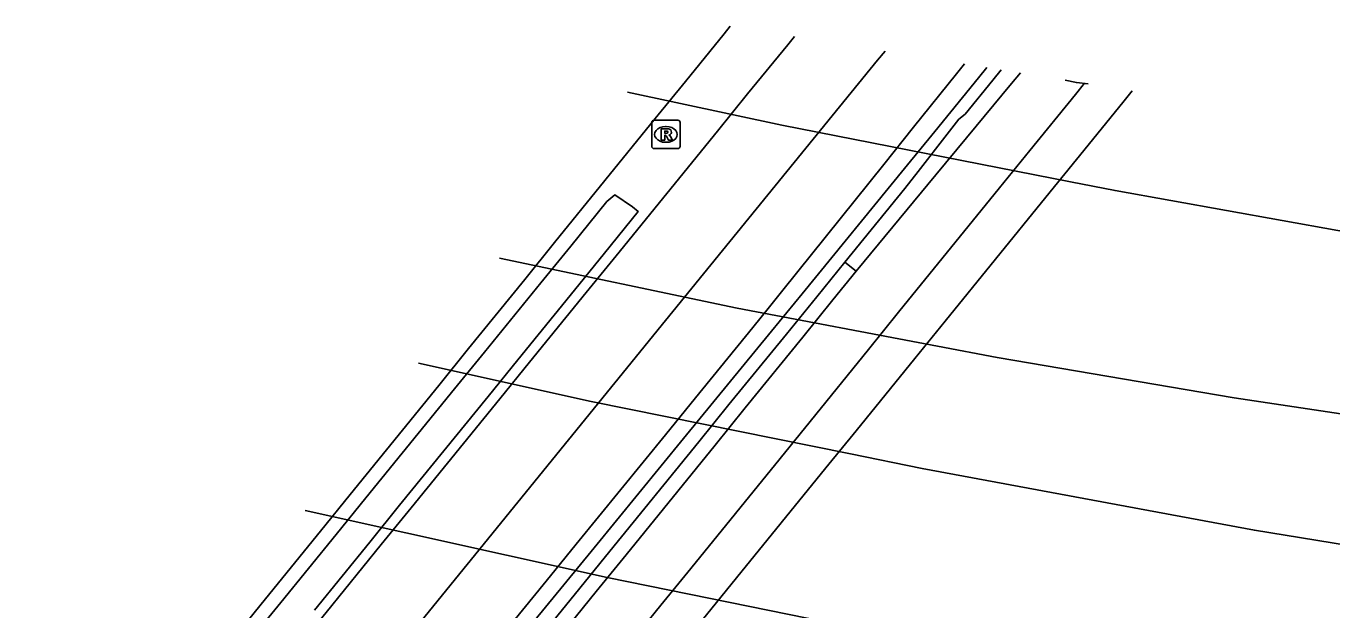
# Model space of a CAD drawing. Extents: x 160676 to 161153, y 383244 to 383713.
# Drawn here: x 160782.31 to 160828.58, y 383692.79 to 383713.48 of the extents above; entities that cross this region are included whole.
import ezdxf

# ---------------------------------------------------------------- set-up
doc = ezdxf.new("R2010")
doc.units = 0
for name, color, linetype in [('IMGEO_Fietspad_open', 7, 'Continuous'), ('IMGEO_Muur', 7, 'Continuous'), ('IMGEO_Rijbaan_lokaal_gesloten', 7, 'Continuous'), ('IMGEO_Rioolput', 7, 'Continuous'), ('IMGEO_Spoor', 7, 'Continuous'), ('IMGEO_Spoorbaan_halfverhard', 7, 'Continuous'), ('IMGEO_Verkeerseiland_open', 7, 'Continuous')]:
    doc.layers.add(name, color=color, linetype=linetype)

msp = doc.modelspace()

# ---------------------------------------------------------------- linework, layer by layer
at = {"layer": 'IMGEO_Fietspad_open'}
for points in [[(160817.541, 383711.821), (160817.232, 383711.448), (160815.632, 383709.515), (160814.546, 383708.203), (160811.72, 383704.789)], [(160794.243, 383679.976), (160795.036, 383680.923), (160797.086, 383683.438), (160798.149, 383684.743), (160801.798, 383689.242), (160802.857, 383690.548), (160804.805, 383692.95), (160805.867, 383694.259), (160809.028, 383698.157), (160810.092, 383699.47), (160812.154, 383702.013), (160813.227, 383703.335), (160816.807, 383707.749), (160817.874, 383709.065), (160819.49, 383711.058), (160819.812, 383711.455)], [(160811.72, 383704.789), (160810.9, 383703.778), (160809.827, 383702.456), (160807.789, 383699.943), (160806.724, 383698.631), (160803.571, 383694.743), (160802.509, 383693.434), (160800.57, 383691.043), (160799.51, 383689.737), (160795.861, 383685.238), (160794.802, 383683.933), (160793.555, 383682.396)]]:
    msp.add_lwpolyline(points, dxfattribs=at)
at = {"layer": 'IMGEO_Muur'}
for points in [[(160790.781, 383680.241), (160790.569, 383680.326), (160790.927, 383680.736), (160792.473, 383682.818), (160793.599, 383684.194), (160794.667, 383685.497), (160798.345, 383689.99), (160799.413, 383691.294), (160801.363, 383693.675), (160802.433, 383694.983), (160805.608, 383698.86), (160806.681, 383700.171), (160808.724, 383702.666), (160809.805, 383703.986), (160813.433, 383708.427), (160814.505, 383709.742), (160816.06, 383711.651), (160816.356, 383712.013)], [(160816.86, 383711.931), (160816.562, 383711.564), (160815.582, 383710.358), (160815.361, 383710.177), (160814.951, 383709.652), (160813.918, 383708.33), (160813.441, 383707.724), (160811.32, 383705.113)], [(160790.278, 383691.752), (160791.332, 383693.047), (160793.292, 383695.458), (160794.35, 383696.759), (160797.492, 383700.621), (160798.549, 383701.921), (160800.546, 383704.376), (160801.608, 383705.683), (160802.89, 383707.259), (160803.176, 383707.495), (160803.798, 383707.076), (160804, 383706.906), (160802.802, 383705.428), (160801.741, 383704.121), (160799.738, 383701.655), (160798.682, 383700.355), (160795.546, 383696.493)], [(160792.984, 383682.55), (160794.212, 383684.061), (160795.272, 383685.366), (160798.927, 383689.864), (160799.988, 383691.169), (160801.928, 383693.556), (160802.992, 383694.865), (160806.148, 383698.749), (160807.215, 383700.061), (160809.25, 383702.565), (160810.324, 383703.888), (160811.32, 383705.113)], [(160795.546, 383696.493), (160794.489, 383695.192), (160792.533, 383692.782)]]:
    msp.add_lwpolyline(points, dxfattribs=at)
at = {"layer": 'IMGEO_Rijbaan_lokaal_gesloten'}
for points in [[(160807.262, 383713.479), (160807.044, 383713.211), (160805.67, 383711.517), (160804.602, 383710.201), (160801.036, 383705.805), (160799.976, 383704.498), (160797.987, 383702.047), (160796.932, 383700.746), (160793.797, 383696.882), (160792.742, 383695.58), (160790.789, 383693.173), (160789.738, 383691.878), (160786.073, 383687.36), (160785.014, 383686.054), (160783.727, 383684.468), (160782.31, 383682.713)], [(160809.533, 383713.113), (160809.296, 383712.821), (160807.876, 383711.073), (160806.806, 383709.758), (160803.215, 383705.34), (160802.153, 383704.033), (160800.146, 383701.564), (160799.09, 383700.264), (160795.951, 383696.403), (160794.894, 383695.102), (160792.937, 383692.695), (160791.876, 383691.389), (160788.222, 383686.894), (160787.161, 383685.589), (160785.891, 383684.026), (160784.44, 383682.225)], [(160812.744, 383712.595), (160812.48, 383712.271), (160804.971, 383703.041), (160794.498, 383690.168), (160787.574, 383681.506)], [(160790.326, 383680.874), (160792.524, 383683.708), (160793.021, 383684.319), (160794.083, 383685.624), (160797.742, 383690.12), (160798.804, 383691.425), (160800.742, 383693.806), (160801.806, 383695.115), (160804.962, 383698.993), (160806.03, 383700.305), (160808.055, 383702.793), (160808.608, 383703.473), (160809.124, 383704.116), (160812.698, 383708.575), (160813.754, 383709.892), (160815.273, 383711.787), (160815.557, 383712.141)]]:
    msp.add_lwpolyline(points, dxfattribs=at)
at = {"layer": 'IMGEO_Rioolput'}
for p, q in [((160804.479, 383709.214), (160804.479, 383710.066)), ((160804.554, 383710.14), (160805.406, 383710.14)), ((160804.967, 383709.92), (160804.992, 383709.92)), ((160805.48, 383710.066), (160805.48, 383709.214)), ((160804.99, 383709.36), (160804.965, 383709.36)), ((160805.406, 383709.14), (160804.554, 383709.14))]:
    msp.add_line(p, q, dxfattribs=at)
for points in [[(160804.479, 383709.214), (160804.479, 383710.066)], [(160804.554, 383710.14), (160805.406, 383710.14)], [(160805.068, 383709.838), (160804.816, 383709.84), (160804.816, 383709.44)], [(160804.994, 383709.759), (160804.94, 383709.759), (160804.94, 383709.678)], [(160805.48, 383710.066), (160805.48, 383709.214)], [(160804.816, 383709.44), (160804.94, 383709.44), (160804.94, 383709.602), (160804.951, 383709.602)], [(160804.94, 383709.678), (160804.992, 383709.678)], [(160804.998, 383709.573), (160805.069, 383709.44), (160805.209, 383709.44), (160805.144, 383709.566)], [(160805.406, 383709.14), (160804.554, 383709.14)]]:
    msp.add_lwpolyline(points, dxfattribs=at)
for centre, radius, start, end in [((160804.556, 383710.064), 0.0765, 91.552, 178.448), ((160804.556, 383710.064), 0.0765, 91.552, 178.448), ((160805, 383709.663), 0.0964, 77.0061, 93.1865), ((160805.014, 383709.72), 0.0378, 276.6634, 79.6772), ((160805.067, 383709.728), 0.109, 350.3612, 89.416), ((160805.404, 383710.064), 0.0765, 1.552, 88.448), ((160805.404, 383710.064), 0.0765, 1.552, 88.448), ((160804.95, 383709.549), 0.0533, 26.0293, 88.6989), ((160804.976, 383709.867), 0.19, 274.7715, 282.9687), ((160805.065, 383709.728), 0.112, 277.5842, 350.9817), ((160805.049, 383709.513), 0.108, 29.5134, 73.7905), ((160804.556, 383709.216), 0.0765, 181.552, 268.448), ((160804.556, 383709.216), 0.0765, 181.552, 268.448), ((160805.404, 383709.216), 0.0765, 271.552, 358.448), ((160805.404, 383709.216), 0.0765, 271.552, 358.448)]:
    msp.add_arc(centre, radius, start, end, dxfattribs=at)
for centre, major_axis, ratio, start_param, end_param in [((160804.966, 383709.64), (-0.387, 0.002), 0.722429, 4.712389, 7.853982), ((160804.991, 383709.64), (-0.39, 0.002), 0.717154, 1.570796, 4.712389)]:
    msp.add_ellipse(centre, major_axis=major_axis, ratio=ratio, start_param=start_param, end_param=end_param, dxfattribs=at)
at = {"layer": 'IMGEO_Spoor'}
for points in [[(160803.617, 383711.142), (160809.088, 383709.972), (160819.315, 383707.959)], [(160819.315, 383707.959), (160820.895, 383707.648), (160832.74, 383705.525), (160888.168, 383696.07)], [(160799.088, 383705.259), (160807.508, 383703.484), (160814.606, 383702.135)], [(160814.606, 383702.135), (160816.715, 383701.734), (160825.115, 383700.306), (160833.541, 383699.036), (160841.567, 383697.975), (160850.034, 383697.014), (160858.065, 383696.247), (160866.923, 383695.549), (160883.389, 383694.494), (160887.95, 383694.279)], [(160796.218, 383701.529), (160802.338, 383700.178), (160811.517, 383698.315)], [(160811.517, 383698.315), (160814.059, 383697.799), (160825.832, 383695.612), (160842.277, 383692.934), (160858.011, 383690.688), (160869.475, 383689.255), (160881.135, 383688.009), (160893.397, 383686.893), (160910.142, 383685.73), (160923.179, 383685.098), (160935.664, 383684.814), (160948.776, 383684.705), (160960.823, 383684.871), (160971.128, 383685.196), (160978.592, 383685.522), (160990.162, 383686.261), (161003.797, 383687.434), (161029.372, 383690.072)], [(160792.196, 383696.304), (160802.898, 383693.932), (160807.257, 383693.046)], [(160807.257, 383693.046), (160814.167, 383691.641), (160825.478, 383689.569), (160842.512, 383686.724), (160853.887, 383684.978), (160865.29, 383683.494), (160871.006, 383682.891), (160876.734, 383682.401), (160911.142, 383679.852), (160920.849, 383679.492), (160931.37, 383679.275), (160941.893, 383679.249), (160951.606, 383679.382), (160960.506, 383679.646), (160971.018, 383680.123), (160980.713, 383680.732), (160996.307, 383682.013), (161070.12, 383689.969)]]:
    msp.add_lwpolyline(points, dxfattribs=at)
at = {"layer": 'IMGEO_Spoorbaan_halfverhard'}
for points in [[(160821.504, 383711.182), (160821.167, 383710.768), (160819.524, 383708.746), (160818.447, 383707.42), (160814.874, 383703.022), (160813.8, 383701.699), (160811.718, 383699.136), (160810.651, 383697.823), (160807.48, 383693.92), (160806.417, 383692.611), (160804.46, 383690.202), (160803.399, 383688.896), (160799.746, 383684.399), (160798.684, 383683.092), (160795.853, 383679.607)], [(160819.947, 383711.433), (160819.524, 383711.48), (160819.125, 383711.566)]]:
    msp.add_lwpolyline(points, dxfattribs=at)
at = {"layer": 'IMGEO_Verkeerseiland_open'}
msp.add_lwpolyline([(160811.32, 383705.113), (160811.72, 383704.789)], dxfattribs=at)

doc.saveas('drawing.dxf')
